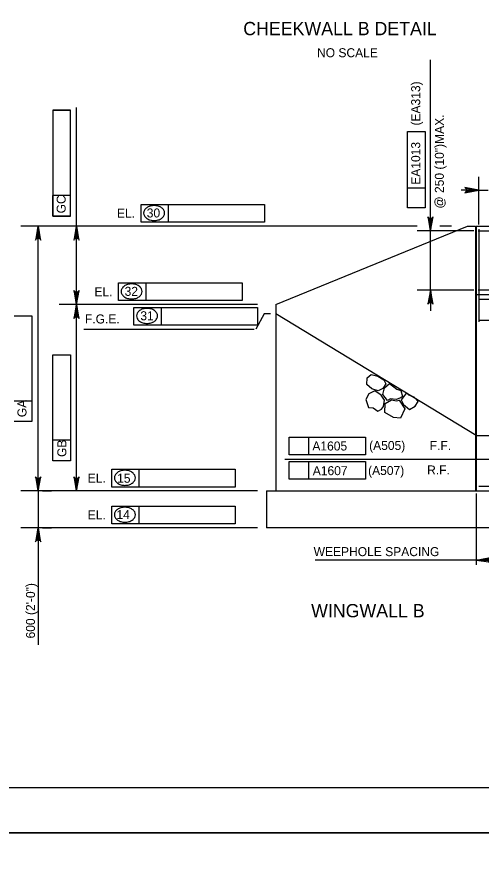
# Model space of a CAD drawing. Extents: x 634540 to 640306, y 296059 to 300275.
# Drawn here: x 638490.2 to 638645.1, y 296646 to 296925.5 of the extents above; entities that cross this region are included whole.
import ezdxf

# ---------------------------------------------------------------- set-up
doc = ezdxf.new("R2010")
doc.units = 0
for name, color, linetype in [('1', 7, 'Continuous'), ('10', 7, 'Continuous'), ('2', 7, 'Continuous'), ('3', 7, 'Continuous'), ('4', 7, 'Continuous'), ('5', 7, 'Continuous'), ('PLT-BNDY', 7, 'Continuous')]:
    doc.layers.add(name, color=color, linetype=linetype)

# ---------------------------------------------------------------- blocks, each defined once
blk = doc.blocks.new('ROCK')
at = {"layer": '4'}
for points in [[(2.36725, 1.088), (2.2065, 0.82625), (2.378625, 0.506625), (2.66975, 0.3095), (3.128875, 0.403375), (3.48475, 0.6775), (3.4915, 1.123375), (3.25625, 1.36725), (2.783625, 1.308375)], [(1.10175, -0.02725), (1.4015, -0.159125), (1.78825, -0.148875), (1.980875, -0.266), (2.343375, 0.09475), (2.27875, 0.5505), (1.969375, 0.883), (1.4225, 0.553625), (1.152875, 0.479), (1.0105, 0.082)], [(0.74675, 0.359875), (0.882, 0.16), (1.072875, -0.144), (0.892, -0.457375), (0.448125, -0.758625), (0.1, -0.49325), (-0.095, -0.146375), (0.202875, 0.1025), (0.579125, 0.219875)], [(2.231375, -0.71725), (2.2025, -0.266375), (2.45475, 0.037125), (2.9085, 0.28875), (3.2995, 0.047625), (3.46875, -0.344), (3.231625, -0.855), (2.92, -0.860375), (2.5765, -1.054625), (2.340375, -0.904375)], [(1.2085, -0.192875), (0.778375, -0.737625), (1.008375, -1.391375), (1.48725, -1.396875), (2.09825, -1.106625), (2.133375, -0.486375), (1.723125, -0.203375), (1.37425, -0.239875)]]:
    blk.add_lwpolyline(points, close=True, dxfattribs=at)
blk = doc.blocks.new('V')
at = {"layer": '1'}
blk.add_line((0, 0), (0, 0), dxfattribs=at)

msp = doc.modelspace()

# ---------------------------------------------------------------- linework, layer by layer
at = {"layer": '10'}
for p, q in [((638576.54, 296829.58), (638640.47, 296855.72)), ((638640.47, 296855.72), (638643.13, 296855.72)), ((638643.13, 296855.72), (638643.13, 296767.44)), ((638643.36, 296855.72), (638651, 296855.72)), ((638643.36, 296855.72), (638643.36, 296767.44)), ((638648.46, 296832.77), (638643.24, 296832.8)), ((638576.54, 296829.58), (638576.54, 296767.44)), ((638643.36, 296785.9), (638576.54, 296826.5)), ((638643.24, 296785.9), (638662.66, 296785.9)), ((638573.46, 296767.44), (638721.59, 296767.44)), ((638573.46, 296767.44), (638573.46, 296755.14)), ((638954.7, 296755.14), (638573.46, 296755.14))]:
    msp.add_line(p, q, dxfattribs=at)
at = {"layer": '2'}
msp.add_line((639261.46, 296668.46), (638475.46, 296668.46), dxfattribs=at)
at = {"layer": '3'}
for p, q in [((638628.14, 296854.18), (638628.14, 296911.11)), ((638502.24, 296894.37), (638502.24, 296859.07)), ((638508.15, 296894.37), (638502.24, 296894.37)), ((638502.24, 296894.37), (638508.15, 296894.37)), ((638508.15, 296865.92), (638508.15, 296894.37)), ((638508.15, 296887.53), (638508.15, 296894.37)), ((638510.12, 296829.58), (638510.12, 296895.21)), ((638620.53, 296861.77), (638620.53, 296887.31)), ((638620.53, 296887.31), (638626.44, 296887.31)), ((638626.44, 296887.31), (638626.44, 296861.77)), ((638644.33, 296856.23), (638644.27, 296872.09)), ((638502.24, 296859.07), (638502.24, 296865.92)), ((638508.15, 296865.92), (638502.24, 296865.92)), ((638508.15, 296859.07), (638508.15, 296865.92)), ((638626.44, 296868.36), (638620.53, 296868.36)), ((638644.29, 296867.66), (638638.36, 296867.66)), ((638644.27, 296867.66), (638647.43, 296867.66)), ((638531.63, 296862.91), (638540.8, 296862.91)), ((638531.63, 296857), (638531.63, 296862.91)), ((638540.8, 296857), (638540.8, 296862.91)), ((638540.8, 296862.91), (638572.84, 296862.91)), ((638572.84, 296862.91), (638572.84, 296857)), ((638626.44, 296861.77), (638620.53, 296861.77)), ((638502.24, 296859.07), (638508.15, 296859.07)), ((638508.15, 296859.07), (638502.24, 296859.07)), ((638628.14, 296857.14), (638628.14, 296860.09)), ((638623.74, 296855.72), (638491.56, 296855.72)), ((638498.42, 296855.72), (638492.9, 296855.72)), ((638503.66, 296855.72), (638492.9, 296855.72)), ((638497.33, 296767.44), (638497.33, 296855.72)), ((638512.58, 296855.72), (638505.69, 296855.72)), ((638572.84, 296857), (638531.63, 296857)), ((638635.21, 296855.72), (638631.28, 296855.72)), ((638642.59, 296854.18), (638623.71, 296854.18)), ((638628.14, 296833.39), (638628.14, 296854.18)), ((638524.13, 296836.76), (638533.3, 296836.76)), ((638524.13, 296830.86), (638524.13, 296836.76)), ((638533.3, 296830.86), (638533.3, 296836.76)), ((638533.3, 296836.76), (638565.34, 296836.76)), ((638565.34, 296836.76), (638565.34, 296830.86)), ((638642.59, 296834.32), (638623.71, 296834.32)), ((638628.14, 296833.39), (638628.14, 296827.48)), ((638570.47, 296829.58), (638504.34, 296829.58)), ((638515.46, 296829.58), (638505.69, 296829.58)), ((638510.12, 296767.44), (638510.12, 296829.58)), ((638565.34, 296830.86), (638524.13, 296830.86)), ((638529.25, 296828.62), (638538.42, 296828.62)), ((638529.25, 296822.71), (638529.25, 296828.62)), ((638538.42, 296822.71), (638538.42, 296828.62)), ((638538.42, 296828.62), (638570.46, 296828.62)), ((638570.46, 296828.62), (638570.46, 296822.71)), ((638489.28, 296825.85), (638495.18, 296825.85)), ((638495.18, 296825.85), (638495.18, 296790.54)), ((638572.7, 296826.5), (638569.93, 296821.31)), ((638512.6, 296821.31), (638569.4, 296821.31)), ((638570.46, 296822.71), (638529.25, 296822.71)), ((638502.2, 296812.77), (638508.11, 296812.77)), ((638502.2, 296784.31), (638502.2, 296812.77)), ((638508.11, 296812.77), (638508.11, 296777.47)), ((638495.18, 296797.39), (638489.28, 296797.39)), ((638495.18, 296790.54), (638489.28, 296790.54)), ((638580.98, 296785.31), (638606.52, 296785.31)), ((638580.98, 296779.41), (638580.98, 296785.31)), ((638587.57, 296779.41), (638587.57, 296785.31)), ((638606.52, 296785.31), (638606.52, 296779.41)), ((638502.2, 296777.47), (638502.2, 296784.31)), ((638508.11, 296784.31), (638502.2, 296784.31)), ((638606.52, 296779.41), (638580.98, 296779.41)), ((638508.11, 296777.47), (638502.2, 296777.47)), ((638579.54, 296778.04), (638654.22, 296778.04)), ((638580.98, 296771.33), (638580.98, 296777.23)), ((638580.98, 296777.23), (638606.52, 296777.23)), ((638587.57, 296771.33), (638587.57, 296777.23)), ((638606.52, 296777.23), (638606.52, 296771.33)), ((638521.87, 296774.63), (638531.04, 296774.63)), ((638521.87, 296768.72), (638521.87, 296774.63)), ((638531.04, 296768.72), (638531.04, 296774.63)), ((638531.04, 296774.63), (638563.08, 296774.63)), ((638563.08, 296774.63), (638563.08, 296768.72)), ((638606.52, 296771.33), (638580.98, 296771.33)), ((638563.08, 296768.72), (638521.87, 296768.72)), ((638570.47, 296767.44), (638491.56, 296767.44)), ((638498.42, 296767.44), (638492.9, 296767.44)), ((638498.89, 296767.44), (638492.9, 296767.44)), ((638503.66, 296767.44), (638492.9, 296767.44)), ((638497.33, 296767.44), (638497.33, 296755.14)), ((638498.8, 296767.44), (638501.76, 296767.44)), ((638643.36, 296766.58), (638643.36, 296742.77)), ((638521.87, 296756.42), (638521.87, 296762.33)), ((638521.87, 296762.33), (638531.04, 296762.33)), ((638531.04, 296756.42), (638531.04, 296762.33)), ((638531.04, 296762.33), (638563.08, 296762.33)), ((638563.08, 296762.33), (638563.08, 296756.42)), ((638570.47, 296755.14), (638491.56, 296755.14)), ((638497.33, 296755.14), (638497.33, 296716.1)), ((638498.8, 296755.14), (638501.76, 296755.14)), ((638563.08, 296756.42), (638521.87, 296756.42)), ((638875.79, 296744.38), (638589.73, 296744.38))]:
    msp.add_line(p, q, dxfattribs=at)
for points in [[(638644.29, 296867.66), (638639.63, 296868.53), (638639.98, 296868.28), (638640.17, 296867.97), (638640.22, 296867.66), (638640.17, 296867.34), (638639.98, 296867.03), (638639.63, 296866.78), (638644.29, 296867.66), (638639.98, 296867.03), (638640.17, 296867.34), (638644.29, 296867.66), (638640.22, 296867.66), (638640.17, 296867.97), (638644.29, 296867.66), (638639.98, 296868.28)], [(638628.14, 296854.18), (638629.01, 296858.84), (638628.76, 296858.49), (638628.45, 296858.3), (638628.14, 296858.25), (638627.83, 296858.3), (638627.51, 296858.49), (638627.26, 296858.84), (638628.14, 296854.18), (638627.51, 296858.49), (638627.83, 296858.3), (638628.14, 296854.18), (638628.14, 296858.25), (638628.45, 296858.3), (638628.14, 296854.18), (638628.76, 296858.49)], [(638497.33, 296855.72), (638496.46, 296851.06), (638496.7, 296851.42), (638497.02, 296851.6), (638497.33, 296851.66), (638497.64, 296851.6), (638497.95, 296851.42), (638498.2, 296851.06), (638497.33, 296855.72), (638497.95, 296851.42), (638497.64, 296851.6), (638497.33, 296855.72), (638497.33, 296851.66), (638497.02, 296851.6), (638497.33, 296855.72), (638496.7, 296851.42)], [(638510.12, 296855.72), (638509.24, 296851.06), (638509.49, 296851.42), (638509.8, 296851.6), (638510.12, 296851.66), (638510.43, 296851.6), (638510.74, 296851.42), (638510.99, 296851.06), (638510.12, 296855.72), (638510.74, 296851.42), (638510.43, 296851.6), (638510.12, 296855.72), (638510.12, 296851.66), (638509.8, 296851.6), (638510.12, 296855.72), (638509.49, 296851.42)], [(638510.12, 296829.58), (638510.99, 296834.24), (638510.74, 296833.88), (638510.43, 296833.69), (638510.12, 296833.64), (638509.8, 296833.69), (638509.49, 296833.88), (638509.24, 296834.24), (638510.12, 296829.58), (638509.49, 296833.88), (638509.8, 296833.69), (638510.12, 296829.58), (638510.12, 296833.64), (638510.43, 296833.69), (638510.12, 296829.58), (638510.74, 296833.88)], [(638628.14, 296834.32), (638627.26, 296829.66), (638627.51, 296830.01), (638627.83, 296830.2), (638628.14, 296830.25), (638628.45, 296830.2), (638628.76, 296830.01), (638629.01, 296829.66), (638628.14, 296834.32), (638628.76, 296830.01), (638628.45, 296830.2), (638628.14, 296834.32), (638628.14, 296830.25), (638627.83, 296830.2), (638628.14, 296834.32), (638627.51, 296830.01)], [(638510.12, 296829.58), (638509.24, 296824.92), (638509.49, 296825.27), (638509.8, 296825.46), (638510.12, 296825.51), (638510.43, 296825.46), (638510.74, 296825.27), (638510.99, 296824.92), (638510.12, 296829.58), (638510.74, 296825.27), (638510.43, 296825.46), (638510.12, 296829.58), (638510.12, 296825.51), (638509.8, 296825.46), (638510.12, 296829.58), (638509.49, 296825.27)], [(638497.33, 296767.44), (638498.2, 296772.1), (638497.95, 296771.74), (638497.64, 296771.56), (638497.33, 296771.51), (638497.02, 296771.56), (638496.7, 296771.74), (638496.46, 296772.1), (638497.33, 296767.44), (638496.7, 296771.74), (638497.02, 296771.56), (638497.33, 296767.44), (638497.33, 296771.51), (638497.64, 296771.56), (638497.33, 296767.44), (638497.95, 296771.74)], [(638510.12, 296767.44), (638510.99, 296772.1), (638510.74, 296771.74), (638510.43, 296771.56), (638510.12, 296771.51), (638509.8, 296771.56), (638509.49, 296771.74), (638509.24, 296772.1), (638510.12, 296767.44), (638509.49, 296771.74), (638509.8, 296771.56), (638510.12, 296767.44), (638510.12, 296771.51), (638510.43, 296771.56), (638510.12, 296767.44), (638510.74, 296771.74)], [(638497.33, 296755.14), (638496.46, 296750.48), (638496.7, 296750.84), (638497.02, 296751.02), (638497.33, 296751.08), (638497.64, 296751.02), (638497.95, 296750.84), (638498.2, 296750.48), (638497.33, 296755.14), (638497.95, 296750.84), (638497.64, 296751.02), (638497.33, 296755.14), (638497.33, 296751.08), (638497.02, 296751.02), (638497.33, 296755.14), (638496.7, 296750.84)]]:
    msp.add_lwpolyline(points, dxfattribs=at)
for points in [[(638641.32, 296868.15), (638641.32, 296867.16), (638644.27, 296867.66)], [(638497.82, 296852.77), (638496.84, 296852.77), (638497.33, 296855.72)], [(638510.61, 296852.77), (638509.62, 296852.77), (638510.12, 296855.72)], [(638628.63, 296857.14), (638627.65, 296857.14), (638628.14, 296854.18)], [(638510.61, 296832.53), (638509.62, 296832.53), (638510.12, 296829.58)], [(638510.61, 296826.62), (638509.62, 296826.62), (638510.12, 296829.58)], [(638497.82, 296770.39), (638496.84, 296770.39), (638497.33, 296767.44)], [(638510.61, 296770.39), (638509.62, 296770.39), (638510.12, 296767.44)], [(638497.82, 296752.19), (638496.84, 296752.19), (638497.33, 296755.14)]]:
    msp.add_lwpolyline(points, close=True, dxfattribs=at)
for centre, radius, start, end in [((638534.33, 296860.06), 1.83, 149.9767, 180), ((638535.14, 296859.6), 2.76, 125.6316, 149.9767), ((638535.66, 296858.86), 3.66, 106.5358, 125.6316), ((638536.01, 296857.7), 4.87, 90, 106.5358), ((638536.01, 296857.7), 4.87, 73.4642, 90), ((638536.35, 296858.86), 3.66, 54.3684, 73.4642), ((638536.88, 296859.6), 2.76, 30.0233, 54.3684), ((638537.68, 296860.06), 1.83, 0, 30.0233), ((638534.33, 296860.06), 1.83, 180, 210.0233), ((638535.14, 296860.53), 2.76, 210.0233, 234.3684), ((638535.66, 296861.26), 3.66, 234.3684, 253.4642), ((638536.01, 296862.42), 4.87, 253.4642, 270), ((638536.01, 296862.42), 4.87, 270, 286.5358), ((638536.35, 296861.26), 3.66, 286.5358, 305.6316), ((638536.88, 296860.53), 2.76, 305.6316, 329.9767), ((638537.68, 296860.06), 1.83, 329.9767, 0), ((638527.64, 296833.45), 2.76, 125.6316, 149.9767), ((638528.16, 296832.72), 3.66, 106.5358, 125.6316), ((638528.51, 296831.56), 4.87, 90, 106.5358), ((638528.51, 296831.56), 4.87, 73.4642, 90), ((638528.85, 296832.72), 3.66, 54.3684, 73.4642), ((638529.38, 296833.45), 2.76, 30.0233, 54.3684), ((638526.83, 296833.92), 1.83, 149.9767, 180), ((638526.83, 296833.92), 1.83, 180, 210.0233), ((638527.64, 296834.38), 2.76, 210.0233, 234.3684), ((638529.38, 296834.38), 2.76, 305.6316, 329.9767), ((638530.18, 296833.92), 1.83, 0, 30.0233), ((638530.18, 296833.92), 1.83, 329.9767, 0), ((638528.16, 296835.12), 3.66, 234.3684, 253.4642), ((638528.51, 296836.28), 4.87, 253.4642, 270), ((638528.51, 296836.28), 4.87, 270, 286.5358), ((638528.85, 296835.12), 3.66, 286.5358, 305.6316), ((638531.95, 296825.78), 1.83, 149.9767, 180), ((638532.76, 296825.31), 2.76, 125.6316, 149.9767), ((638533.28, 296824.58), 3.66, 106.5358, 125.6316), ((638533.63, 296823.42), 4.87, 90, 106.5358), ((638533.63, 296823.42), 4.87, 73.4642, 90), ((638533.97, 296824.58), 3.66, 54.3684, 73.4642), ((638534.5, 296825.31), 2.76, 30.0233, 54.3684), ((638535.31, 296825.78), 1.83, 0, 30.0233), ((638531.95, 296825.78), 1.83, 180, 210.0233), ((638532.76, 296826.24), 2.76, 210.0233, 234.3684), ((638533.28, 296826.98), 3.66, 234.3684, 253.4642), ((638533.97, 296826.98), 3.66, 286.5358, 305.6316), ((638534.5, 296826.24), 2.76, 305.6316, 329.9767), ((638535.31, 296825.78), 1.83, 329.9767, 0), ((638533.63, 296828.14), 4.87, 253.4642, 270), ((638533.63, 296828.14), 4.87, 270, 286.5358), ((638525.38, 296771.32), 2.76, 125.6316, 149.9767), ((638525.9, 296770.59), 3.66, 106.5358, 125.6316), ((638526.25, 296769.43), 4.87, 90, 106.5358), ((638526.25, 296769.43), 4.87, 73.4642, 90), ((638526.59, 296770.59), 3.66, 54.3684, 73.4642), ((638527.12, 296771.32), 2.76, 30.0233, 54.3684), ((638524.57, 296771.79), 1.83, 149.9767, 180), ((638524.57, 296771.79), 1.83, 180, 210.0233), ((638525.38, 296772.25), 2.76, 210.0233, 234.3684), ((638527.12, 296772.25), 2.76, 305.6316, 329.9767), ((638527.93, 296771.79), 1.83, 0, 30.0233), ((638527.93, 296771.79), 1.83, 329.9767, 0), ((638525.9, 296772.99), 3.66, 234.3684, 253.4642), ((638526.25, 296774.15), 4.87, 253.4642, 270), ((638526.25, 296774.15), 4.87, 270, 286.5358), ((638526.59, 296772.99), 3.66, 286.5358, 305.6316), ((638524.57, 296759.48), 1.83, 149.9767, 180), ((638525.38, 296759.02), 2.76, 125.6316, 149.9767), ((638525.9, 296758.28), 3.66, 106.5358, 125.6316), ((638526.25, 296757.12), 4.87, 90, 106.5358), ((638526.25, 296757.12), 4.87, 73.4642, 90), ((638526.59, 296758.28), 3.66, 54.3684, 73.4642), ((638527.12, 296759.02), 2.76, 30.0233, 54.3684), ((638527.93, 296759.48), 1.83, 0, 30.0233), ((638524.57, 296759.48), 1.83, 180, 210.0233), ((638525.38, 296759.95), 2.76, 210.0233, 234.3684), ((638525.9, 296760.68), 3.66, 234.3684, 253.4642), ((638526.25, 296761.84), 4.87, 253.4642, 270), ((638526.25, 296761.84), 4.87, 270, 286.5358), ((638526.59, 296760.68), 3.66, 286.5358, 305.6316), ((638527.12, 296759.95), 2.76, 305.6316, 329.9767), ((638527.93, 296759.48), 1.83, 329.9767, 0)]:
    msp.add_arc(centre, radius, start, end, dxfattribs=at)
at = {"layer": '4'}
msp.add_line((638574.77, 296826.5), (638572.7, 296826.5), dxfattribs=at)
msp.add_lwpolyline([(638643.36, 296744.38), (638648.02, 296745.25), (638647.66, 296745.01), (638647.47, 296744.69), (638647.42, 296744.38), (638647.47, 296744.07), (638647.66, 296743.76), (638648.02, 296743.51), (638643.36, 296744.38), (638647.66, 296743.76), (638647.47, 296744.07), (638643.36, 296744.38), (638647.42, 296744.38), (638647.47, 296744.69), (638643.36, 296744.38), (638647.66, 296745.01)], dxfattribs=at)
at = {"layer": '5'}
for p, q in [((638644.33, 296854.7), (638644.27, 296823.83)), ((638644.08, 296854.18), (638647.76, 296854.18)), ((638647.69, 296834.32), (638644.01, 296834.32)), ((638755.03, 296830.79), (638644.27, 296831.26)), ((638644.27, 296824.35), (638754.92, 296824.35)), ((638644.27, 296768.98), (638718.23, 296768.98))]:
    msp.add_line(p, q, dxfattribs=at)
at = {"layer": 'PLT-BNDY'}
for points in [[(638435.46, 297247.46), (639276.46, 297247.46), (639276.46, 296653.46), (638435.46, 296653.46)], [(638435.46, 296653.46), (639276.46, 296653.46), (639276.46, 296059.46), (638435.46, 296059.46)]]:
    msp.add_lwpolyline(points, close=True, dxfattribs=at)

# ---------------------------------------------------------------- block references
at = {"layer": '3', "xscale": 4.921475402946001, "yscale": -4.921475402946, "rotation": 174.84722800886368}
msp.add_blockref('ROCK', (638623.71, 296798.05), dxfattribs=at)
at = {"layer": '3', "xscale": 0.78743606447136, "yscale": 0.78743606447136}
msp.add_blockref('V', (638547.55, 296762.19), dxfattribs=at)

# ---------------------------------------------------------------- texts
at = {"layer": '3'}
for s, height, p in [('CHEEKWALL B DETAIL', 4.4294, (638565.72, 296919.36)), ('NO SCALE', 3, (638590.33, 296912.02)), ('EL.', 3, (638523.61, 296858.49)), ('30', 3, (638533.54, 296858.6)), ('EL.', 3, (638516.11, 296832.35)), ('32', 3, (638526.16, 296832.46)), ('31', 3, (638531.41, 296824.32)), ('F.G.E.', 3, (638512.93, 296823.25)), ('A1605', 3, (638588.77, 296780.9)), ('(A505)', 3, (638607.71, 296781.07)), ('F.F.', 3, (638627.91, 296781.04)), ('A1607', 3, (638588.91, 296772.67)), ('(A507)', 3, (638607.36, 296772.72)), ('R.F.', 3, (638627.05, 296772.9)), ('EL.', 3, (638513.85, 296770.21)), ('15', 3, (638523.66, 296770.14)), ('EL.', 3, (638513.85, 296757.91)), ('14', 3, (638523.44, 296758.02)), ('WEEPHOLE SPACING', 3.0001, (638589.2, 296745.68)), ('WINGWALL B', 4.429, (638588.36, 296725.28))]:
    msp.add_text(s, height=height, dxfattribs=at).set_placement(p)
for s, height, p in [('(EA313)', 3, (638624.73, 296889.24)), ('@ 250 (10")MAX.', 3.0001, (638632.62, 296861.56)), ('EA1013', 3, (638624.73, 296869.5)), ('GC', 3, (638506.49, 296859.96)), ('GA', 3, (638493.43, 296792)), ('GB', 3, (638506.73, 296778.74)), ('600 (2\'-0")', 3.0001, (638496.26, 296718.23))]:
    msp.add_text(s, height=height, rotation=90, dxfattribs=at).set_placement(p)

doc.saveas('drawing.dxf')
